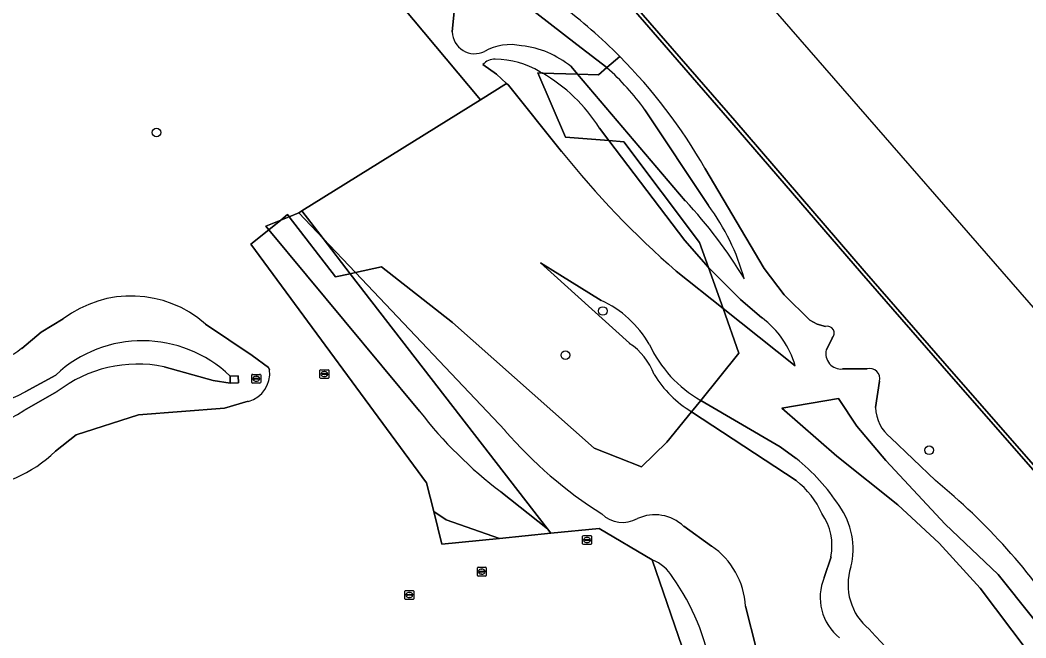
# Model space of a CAD drawing. Extents: x 156661 to 157576, y 383570 to 384425.
# Drawn here: x 157162.1 to 157276.2, y 383918.8 to 383988.9 of the extents above; entities that cross this region are included whole.
import ezdxf

# ---------------------------------------------------------------- set-up
doc = ezdxf.new("R2010")
doc.units = 0
for name, color, linetype in [('IMGEO_Boom', 7, 'Continuous'), ('IMGEO_Gemengd_bos', 7, 'Continuous'), ('IMGEO_Greppel_droge_sloot', 7, 'Continuous'), ('IMGEO_Groenvoorziening', 7, 'Continuous'), ('IMGEO_Hek', 7, 'Continuous'), ('IMGEO_Houtwal', 7, 'Continuous'), ('IMGEO_Kademuur', 7, 'Continuous'), ('IMGEO_Kolk', 7, 'Continuous'), ('IMGEO_Loofbos', 7, 'Continuous'), ('IMGEO_Oever', 7, 'Continuous'), ('IMGEO_Rioolput', 7, 'Continuous'), ('IMGEO_Terreindeel_gesloten', 7, 'Continuous'), ('IMGEO_Waterloop', 7, 'Continuous')]:
    doc.layers.add(name, color=color, linetype=linetype)

msp = doc.modelspace()

# ---------------------------------------------------------------- linework, layer by layer
at = {"layer": 'IMGEO_Boom'}
for centre in [(157177.53, 383976.13), (157228.18, 383955.86), (157223.94, 383950.85), (157265.22, 383940.05)]:
    msp.add_circle(centre, 0.489, dxfattribs=at)
at = {"layer": 'IMGEO_Gemengd_bos'}
for points in [[(157230.11, 383984.75), (157228.65, 383983.48)], [(157237.55, 383968.37), (157225.32, 383982.73), (157221.29, 383982.87)], [(157232.97, 383978.7), (157240.19, 383967.83)], [(157227.81, 383976.61), (157228.87, 383975.2), (157230.59, 383975.07), (157239.17, 383963.64), (157240.17, 383960.81), (157243.8, 383957.17), (157246.25, 383955.07)], [(157253.47, 383954.09), (157252.53, 383954.36), (157251.67, 383954.83), (157248.79, 383957.68), (157246.51, 383960.69), (157239.77, 383972.07)], [(157250.13, 383936.61), (157238.27, 383944.43), (157235.47, 383940.96), (157232.58, 383938.19), (157227.2, 383940.31), (157211.14, 383954.54), (157203.08, 383960.87), (157200.11, 383960.22), (157217.09, 383942.31)], [(157228.01, 383957.05), (157221.12, 383961.34), (157231.2, 383952.19)], [(157246.25, 383955.07), (157243.8, 383957.17), (157240.17, 383960.81), (157241.83, 383956.14), (157250.03, 383949.63)], [(157217.09, 383942.31), (157200.11, 383960.22), (157199.53, 383960.09), (157221.91, 383931.13), (157222.29, 383930.64), (157227.77, 383931.19), (157233.78, 383927.62)], [(157250.03, 383949.63), (157241.83, 383956.14), (157243.63, 383951.07), (157239.3, 383945.71), (157248.32, 383940.46), (157250.14, 383939.13)], [(157253.56, 383951.45), (157254.23, 383952.79)], [(157258.18, 383949.3), (157255.41, 383949.28)], [(157259.15, 383944.9), (157259.59, 383947.9)], [(157238.27, 383944.43), (157239.3, 383945.71)], [(157250.14, 383939.13), (157248.32, 383940.46), (157239.3, 383945.71), (157238.27, 383944.43)], [(157276.36, 383917.34), (157271.02, 383924.41), (157266.36, 383929.5), (157261.69, 383933.87), (157254.75, 383939.38), (157248.49, 383944.82), (157254.94, 383945.91), (157257.03, 383942.79), (157260.3, 383938.88), (157267.04, 383931.67), (157273.07, 383925.95), (157284.6, 383911.52)], [(157307.37, 383885), (157303.47, 383891.7), (157300.02, 383895.94), (157297.8, 383897.29), (157289.36, 383906.54), (157284.6, 383911.52), (157273.07, 383925.95), (157267.04, 383931.67), (157260.3, 383938.88), (157257.03, 383942.79), (157254.94, 383945.91), (157248.49, 383944.82), (157254.75, 383939.38), (157261.69, 383933.87), (157266.36, 383929.5), (157271.02, 383924.41), (157276.36, 383917.34), (157282.3, 383910.19), (157297.68, 383894.11), (157299.46, 383892.07), (157301.69, 383888.84), (157300.48, 383888.07), (157303.25, 383884.02)], [(157238.27, 383944.43), (157250.13, 383936.61)], [(157265.93, 383936.62), (157260.86, 383941.47)], [(157240.53, 383929.17), (157237.39, 383931.42)], [(157237.39, 383931.42), (157240.53, 383929.17)], [(157254.09, 383927.96), (157253.32, 383925.62)], [(157253.32, 383925.62), (157254.09, 383927.96)], [(157245.62, 383917.45), (157244.39, 383922.35)], [(157244.39, 383922.35), (157245.62, 383917.45)]]:
    msp.add_lwpolyline(points, dxfattribs=at)
for centre, radius, start, end in [((157186.72, 383941.66), 61.15, 29.8152, 44.7984), ((157209.01, 383961.38), 29.56, 35.8481, 48.3681), ((157212.06, 383966.75), 18.58, 32.052, 60.2073), ((157199.79, 383932.87), 51.83, 30.923, 43.2254), ((157219.38, 383952.53), 25.83, 15.6766, 36.3184), ((157222.96, 383946.06), 12.1, 29.8538, 65.3154), ((157240.04, 383946.72), 10.41, 16.2761, 53.3333), ((157240.04, 383946.72), 10.41, 16.2761, 53.3333), ((157253.69, 383953.35), 0.772, 313.8246, 106.7158), ((157227.4, 383946.25), 7.04, 19.8803, 57.4196), ((157246.5, 383958.18), 14.4, 205.0583, 240.022), ((157255.24, 383951.01), 1.74, 165.4769, 275.4287), ((157258.49, 383948.2), 1.14, 344.5925, 106.0172), ((157244.62, 383955.06), 12.38, 211.1926, 239.1594), ((157263.58, 383944.97), 4.43, 180.8714, 232.1785), ((157254.93, 383975.03), 50.03, 220.8459, 237.5294), ((157254.93, 383975.03), 50.03, 220.8459, 237.5294), ((157235.24, 383920.64), 23.74, 33.5708, 51.1424), ((157235.24, 383920.64), 23.74, 33.5708, 51.1424), ((157243.79, 383928.62), 10.2, 24.5965, 51.576), ((157243.79, 383928.62), 10.2, 24.5965, 51.576), ((157219.84, 383880.31), 72.77, 32.9958, 50.7037), ((157248, 383928.83), 8.59, 346.3576, 35.1112), ((157248, 383928.83), 8.59, 346.3576, 35.1112), ((157230.44, 383935.23), 3.37, 225.5364, 299.7246), ((157230.44, 383935.23), 3.37, 225.5364, 299.7246), ((157234.1, 383927.95), 4.78, 46.4665, 114.5596), ((157234.1, 383927.95), 4.78, 46.4665, 114.5596), ((157247.8, 383929.21), 6.4, 348.7541, 34.8077), ((157247.8, 383929.21), 6.4, 348.7541, 34.8077), ((157235.58, 383921.87), 8.82, 3.1419, 55.8635), ((157235.58, 383921.87), 8.82, 3.1419, 55.8635), ((157232.08, 383923.27), 4.67, 30.02, 68.5963), ((157262.53, 383924.79), 6.51, 161.9515, 230.875), ((157262.53, 383924.79), 6.51, 161.9515, 230.875), ((157216.14, 383911.15), 24.66, 8.9825, 35.887), ((157258.75, 383923.35), 5.89, 157.3225, 231.3189), ((157258.75, 383923.35), 5.89, 157.3225, 231.3189), ((157303.08, 383959.04), 59.49, 221.3471, 237.1641), ((157303.08, 383959.04), 59.49, 221.3471, 237.1641)]:
    msp.add_arc(centre, radius, start, end, dxfattribs=at)
at = {"layer": 'IMGEO_Greppel_droge_sloot'}
for points in [[(157178.39, 383949.54), (157183.98, 383947.96), (157185.9, 383947.65), (157185.9, 383947.66), (157185.9, 383948.46)], [(157166.11, 383948.59), (157162.63, 383946.67)], [(157162.48, 383944.55), (157166.28, 383946.71)]]:
    msp.add_lwpolyline(points, dxfattribs=at)
for centre, radius, start, end in [((157175.93, 383938.12), 14.36, 46.057, 133.1961), ((157175.41, 383934.98), 14.86, 78.4476, 127.8989), ((157157.55, 383955.59), 10.26, 222.6552, 299.6813), ((157156.91, 383952.49), 9.69, 228.1896, 305.0149)]:
    msp.add_arc(centre, radius, start, end, dxfattribs=at)
at = {"layer": 'IMGEO_Groenvoorziening'}
for points in [[(157209, 383933.11), (157208.19, 383936.36), (157188.23, 383963.43), (157190.29, 383965.09), (157189.95, 383965.49), (157191.63, 383966.17), (157192.42, 383966.8), (157192.61, 383966.56), (157193.69, 383967), (157194.04, 383967.21), (157214.31, 383979.84), (157095.74, 384121.39), (157093.38, 384123.17), (157089.79, 384126.55), (157087.81, 384128.62), (157085.82, 384131.16), (157083.05, 384134.11), (157081.87, 384135.17), (157079.45, 384137.14), (157075.84, 384140.54), (157073.95, 384142.77), (157071.48, 384147.87), (157069.43, 384154.1), (157067.64, 384158.13)], [(157095.74, 384121.39), (157214.31, 383979.84), (157217.27, 383981.69), (157216.11, 383982.74), (157214.58, 383983.82)], [(157211.09, 383987.54), (157211.98, 383996.42), (157225.25, 383986.11), (157228.65, 383983.48), (157230.11, 383984.75)], [(157221.05, 383983.01), (157221.29, 383982.87), (157225.32, 383982.73), (157224.58, 383983.6)], [(157223.51, 383973.96), (157217.49, 383981.49), (157217.27, 383981.69), (157214.31, 383979.84), (157194.04, 383967.21), (157196.44, 383964.1), (157200.11, 383960.22), (157203.08, 383960.87), (157211.14, 383954.54), (157227.2, 383940.31), (157232.58, 383938.19), (157235.47, 383940.96), (157238.27, 383944.43)], [(157231.2, 383952.19), (157221.12, 383961.34), (157228.01, 383957.05)], [(157239.3, 383945.71), (157243.63, 383951.07), (157241.83, 383956.14), (157236.51, 383960.37)], [(157162.24, 383951.62), (157164.45, 383953.44), (157166.95, 383954.96)], [(157183.1, 383954.38), (157188.39, 383950.82), (157190.25, 383949.45), (157190.36, 383949.17)], [(157187.96, 383945.61), (157185.25, 383944.83), (157175.48, 383944.08), (157168.41, 383941.82), (157166.08, 383939.94)], [(157237.6, 383916.48), (157233.78, 383927.62), (157227.77, 383931.19), (157222.29, 383930.64), (157216.46, 383930.05), (157209.92, 383929.4), (157209, 383933.11)], [(157233.78, 383927.62), (157237.6, 383916.48), (157235.41, 383912.05), (157270.4, 383870.4), (157274.46, 383873.38), (157272.13, 383876.36)]]:
    msp.add_lwpolyline(points, dxfattribs=at)
for points in [[(157191.63, 383966.17), (157189.95, 383965.49), (157190.29, 383965.09)], [(157192.42, 383966.8), (157191.63, 383966.17), (157192.61, 383966.56)], [(157193.69, 383967), (157196.44, 383964.1), (157194.04, 383967.21)], [(157200.11, 383960.22), (157196.44, 383964.1), (157199.53, 383960.09)]]:
    msp.add_lwpolyline(points, close=True, dxfattribs=at)
for centre, radius, start, end in [((157186.7, 383941.66), 61.17, 44.7943, 53.0885), ((157213.66, 383987.63), 2.57, 182.2171, 295.5259), ((157217.73, 383980.04), 6.05, 78.1031, 119.3361), ((157217.78, 383975.27), 10.76, 50.7584, 83.5989), ((157215.86, 383982.77), 1.66, 85.5723, 140.7857), ((157215.89, 383974.32), 10.11, 59.3082, 89.4451), ((157307.01, 384040.88), 107.01, 218.71, 228.7903), ((157174.67, 383944.78), 12.78, 48.7114, 127.1896), ((157222.96, 383946.06), 12.1, 29.8538, 65.3154), ((157157.64, 383957.39), 7.37, 241.9236, 308.5702), ((157227.4, 383946.25), 7.04, 19.8803, 57.4196), ((157246.5, 383958.18), 14.4, 205.0583, 240.022), ((157187.14, 383948.75), 3.25, 284.7009, 7.3932), ((157244.62, 383955.06), 12.38, 211.1926, 239.1594), ((157155.51, 383950.82), 15.16, 233.2939, 314.1575), ((157232.08, 383923.27), 4.67, 30.02, 68.5963), ((157216.14, 383911.15), 24.66, 8.9825, 35.887)]:
    msp.add_arc(centre, radius, start, end, dxfattribs=at)
at = {"layer": 'IMGEO_Hek'}
for points in [[(157194.04, 383967.21), (157196.44, 383964.1)], [(157196.44, 383964.1), (157199.53, 383960.09)], [(157199.53, 383960.09), (157221.91, 383931.13)]]:
    msp.add_lwpolyline(points, dxfattribs=at)
at = {"layer": 'IMGEO_Houtwal'}
for points in [[(157294.01, 383918.32), (157280.42, 383933.92), (157266.71, 383949.64), (157257.55, 383960.15), (157242.85, 383977.23), (157228.93, 383993.27), (157216.39, 384007.55), (157202.66, 384023.32), (157188.88, 384039.06), (157179.22, 384050.12), (157171.11, 384059.37), (157158.6, 384073.63)], [(157239.77, 383972.07), (157246.51, 383960.69), (157248.79, 383957.68), (157251.67, 383954.83), (157252.53, 383954.36), (157253.47, 383954.09)], [(157254.23, 383952.79), (157253.56, 383951.45)], [(157255.41, 383949.28), (157258.18, 383949.3)], [(157259.59, 383947.9), (157259.15, 383944.9)], [(157260.86, 383941.47), (157265.93, 383936.62)]]:
    msp.add_lwpolyline(points, dxfattribs=at)
for centre, radius, start, end in [((157186.7, 383941.66), 61.17, 44.7943, 53.0885), ((157186.72, 383941.66), 61.15, 29.8152, 44.7984), ((157253.69, 383953.35), 0.772, 313.8246, 106.7158), ((157255.24, 383951.01), 1.74, 165.4769, 275.4287), ((157258.49, 383948.2), 1.14, 344.5925, 106.0172), ((157263.58, 383944.97), 4.43, 180.8714, 232.1785), ((157219.84, 383880.31), 72.77, 32.9958, 50.7037)]:
    msp.add_arc(centre, radius, start, end, dxfattribs=at)
at = {"layer": 'IMGEO_Kademuur'}
for points in [[(157158.6, 384073.63), (157171.11, 384059.37), (157179.22, 384050.12), (157188.88, 384039.06), (157202.66, 384023.32), (157216.39, 384007.55), (157228.93, 383993.27), (157242.85, 383977.23), (157257.55, 383960.15), (157266.71, 383949.64), (157280.42, 383933.92), (157294.01, 383918.32)], [(157294.31, 383918.59), (157280.72, 383934.19), (157267.01, 383949.91), (157257.85, 383960.42), (157243.16, 383977.49), (157229.23, 383993.54), (157216.69, 384007.81), (157202.96, 384023.58), (157189.18, 384039.33), (157179.52, 384050.39), (157171.41, 384059.63), (157158.9, 384073.9)]]:
    msp.add_lwpolyline(points, dxfattribs=at)
at = {"layer": 'IMGEO_Kolk'}
for p, q in [((157188.35, 383947.75), (157188.35, 383948.6)), ((157188.43, 383948.67), (157189.28, 383948.67)), ((157188.61, 383948.17), (157188.61, 383948.18)), ((157189.05, 383948.13), (157188.65, 383948.13)), ((157188.66, 383948.22), (157189.05, 383948.22)), ((157188.84, 383948.45), (157188.87, 383948.45)), ((157188.86, 383947.89), (157188.84, 383947.89)), ((157189.1, 383948.18), (157189.1, 383948.17)), ((157189.36, 383948.6), (157189.36, 383947.75)), ((157189.28, 383947.67), (157188.43, 383947.67))]:
    msp.add_line(p, q, dxfattribs=at)
for points in [[(157188.35, 383947.75), (157188.35, 383948.6)], [(157188.43, 383948.67), (157189.28, 383948.67)], [(157189.36, 383948.6), (157189.36, 383947.75)], [(157189.28, 383947.67), (157188.43, 383947.67)]]:
    msp.add_lwpolyline(points, dxfattribs=at)
for centre, radius, start, end in [((157188.43, 383948.6), 0.0765, 91.552, 178.448), ((157188.43, 383948.6), 0.0765, 91.552, 178.448), ((157188.65, 383948.18), 0.0403, 85.8775, 175.7526), ((157188.65, 383948.17), 0.0366, 178.938, 274.7102), ((157189.06, 383948.18), 0.0386, 1.7309, 96.639), ((157189.05, 383948.17), 0.043, 264.8664, 352.4533), ((157189.28, 383948.6), 0.0765, 1.552, 88.448), ((157189.28, 383948.6), 0.0765, 1.552, 88.448), ((157188.43, 383947.75), 0.0765, 181.552, 268.448), ((157188.43, 383947.75), 0.0765, 181.552, 268.448), ((157189.28, 383947.75), 0.0765, 271.552, 358.448), ((157189.28, 383947.75), 0.0765, 271.552, 358.448)]:
    msp.add_arc(centre, radius, start, end, dxfattribs=at)
for centre, major_axis, ratio, start_param, end_param in [((157188.84, 383948.17), (-0.387, 0.002), 0.722429, 4.712389, 7.853982), ((157188.87, 383948.17), (-0.39, 0.002), 0.717154, 1.570796, 4.712389)]:
    msp.add_ellipse(centre, major_axis=major_axis, ratio=ratio, start_param=start_param, end_param=end_param, dxfattribs=at)
at = {"layer": 'IMGEO_Loofbos'}
for points in [[(157224.58, 383983.6), (157225.32, 383982.73), (157227.69, 383982.65), (157228.65, 383983.48), (157225.25, 383986.11), (157211.98, 383996.42), (157211.09, 383987.54)], [(157214.58, 383983.82), (157216.11, 383982.74), (157217.27, 383981.69), (157217.49, 383981.49), (157223.51, 383973.96)], [(157228.65, 383983.48), (157227.69, 383982.65), (157225.32, 383982.73), (157237.55, 383968.37)], [(157228.87, 383975.2), (157223.95, 383975.6), (157220.82, 383982.89), (157221.29, 383982.87), (157221.05, 383983.01)], [(157221.29, 383982.87), (157220.82, 383982.89), (157223.95, 383975.6), (157228.87, 383975.2), (157227.81, 383976.61)], [(157240.19, 383967.83), (157232.97, 383978.7)], [(157236.51, 383960.37), (157241.83, 383956.14), (157240.17, 383960.81), (157237.49, 383963.85), (157228.87, 383975.2)], [(157216.63, 383935.33), (157221.91, 383931.13), (157199.53, 383960.09), (157197.87, 383959.73), (157192.61, 383966.56), (157191.63, 383966.17), (157190.29, 383965.09), (157207.4, 383944.48)], [(157207.4, 383944.48), (157190.29, 383965.09), (157188.23, 383963.43), (157208.19, 383936.36), (157209, 383933.11), (157210.42, 383932.17), (157216.46, 383930.05), (157222.29, 383930.64), (157221.91, 383931.13), (157216.63, 383935.33)]]:
    msp.add_lwpolyline(points, dxfattribs=at)
for points in [[(157237.49, 383963.85), (157240.17, 383960.81), (157239.17, 383963.64), (157230.59, 383975.07), (157228.87, 383975.2)], [(157199.53, 383960.09), (157196.44, 383964.1), (157193.69, 383967), (157192.61, 383966.56), (157197.87, 383959.73)], [(157210.42, 383932.17), (157209, 383933.11), (157209.92, 383929.4), (157216.46, 383930.05)]]:
    msp.add_lwpolyline(points, close=True, dxfattribs=at)
for centre, radius, start, end in [((157213.66, 383987.63), 2.57, 182.2171, 295.5259), ((157217.73, 383980.04), 6.05, 78.1031, 119.3361), ((157217.78, 383975.27), 10.76, 50.7584, 83.5989), ((157215.86, 383982.77), 1.66, 85.5723, 140.7857), ((157215.89, 383974.32), 10.11, 59.3082, 89.4451), ((157209.01, 383961.38), 29.56, 35.8481, 48.3681), ((157212.06, 383966.75), 18.58, 32.052, 60.2073), ((157307.01, 384040.88), 107.01, 218.71, 228.7903), ((157199.79, 383932.87), 51.83, 30.923, 43.2254), ((157219.38, 383952.53), 25.83, 15.6766, 36.3184), ((157246.48, 383974.68), 49.39, 217.703, 232.8268), ((157246.48, 383974.68), 49.39, 217.703, 232.8268)]:
    msp.add_arc(centre, radius, start, end, dxfattribs=at)
at = {"layer": 'IMGEO_Oever'}
for points in [[(157166.95, 383954.96), (157164.45, 383953.44), (157162.24, 383951.62)], [(157190.25, 383949.45), (157188.39, 383950.82), (157183.1, 383954.38)], [(157185.9, 383948.46), (157186.8, 383948.51), (157186.84, 383947.72), (157185.9, 383947.66), (157185.9, 383947.65), (157183.98, 383947.96), (157178.39, 383949.54)], [(157190.36, 383949.17), (157190.25, 383949.45)], [(157162.63, 383946.67), (157166.11, 383948.59)], [(157166.28, 383946.71), (157162.48, 383944.55)], [(157166.08, 383939.94), (157168.41, 383941.82), (157175.48, 383944.08), (157185.25, 383944.83), (157187.96, 383945.61)]]:
    msp.add_lwpolyline(points, dxfattribs=at)
for centre, radius, start, end in [((157174.67, 383944.78), 12.78, 48.7114, 127.1896), ((157175.93, 383938.12), 14.36, 46.057, 133.1961), ((157157.64, 383957.39), 7.37, 241.9236, 308.5702), ((157175.41, 383934.98), 14.86, 78.4476, 127.8989), ((157187.14, 383948.75), 3.25, 284.7009, 7.3932), ((157157.55, 383955.59), 10.26, 222.6552, 299.6813), ((157156.91, 383952.49), 9.69, 228.1896, 305.0149), ((157155.51, 383950.82), 15.16, 233.2939, 314.1575)]:
    msp.add_arc(centre, radius, start, end, dxfattribs=at)
at = {"layer": 'IMGEO_Rioolput'}
for p, q in [((157196.09, 383948.28), (157196.09, 383949.13)), ((157196.17, 383949.2), (157197.02, 383949.2)), ((157197.09, 383949.13), (157197.09, 383948.28)), ((157197.02, 383948.2), (157196.17, 383948.2)), ((157196.35, 383948.7), (157196.35, 383948.71)), ((157196.79, 383948.66), (157196.39, 383948.66)), ((157196.4, 383948.75), (157196.79, 383948.75)), ((157196.58, 383948.98), (157196.61, 383948.98)), ((157196.6, 383948.42), (157196.58, 383948.42)), ((157196.84, 383948.71), (157196.84, 383948.7)), ((157225.9, 383929.44), (157225.9, 383930.29)), ((157225.98, 383930.37), (157226.83, 383930.37)), ((157226.16, 383929.86), (157226.16, 383929.87)), ((157226.2, 383929.91), (157226.6, 383929.91)), ((157226.6, 383929.82), (157226.2, 383929.82)), ((157226.39, 383930.15), (157226.42, 383930.15)), ((157226.65, 383929.87), (157226.65, 383929.86)), ((157226.9, 383930.29), (157226.9, 383929.44)), ((157226.83, 383929.37), (157225.98, 383929.37)), ((157226.41, 383929.59), (157226.39, 383929.59)), ((157213.95, 383925.85), (157213.95, 383926.7)), ((157214.03, 383926.78), (157214.88, 383926.78)), ((157214.21, 383926.27), (157214.21, 383926.28)), ((157214.25, 383926.32), (157214.65, 383926.32)), ((157214.65, 383926.23), (157214.25, 383926.23)), ((157214.44, 383926.56), (157214.47, 383926.56)), ((157214.7, 383926.28), (157214.7, 383926.27)), ((157214.95, 383926.7), (157214.95, 383925.85)), ((157214.88, 383925.78), (157214.03, 383925.78)), ((157214.46, 383926), (157214.44, 383926)), ((157205.73, 383923.2), (157205.73, 383924.06)), ((157205.81, 383924.13), (157206.66, 383924.13)), ((157206.73, 383924.06), (157206.73, 383923.2)), ((157206.66, 383923.13), (157205.81, 383923.13)), ((157205.99, 383923.62), (157205.99, 383923.64)), ((157206.03, 383923.67), (157206.43, 383923.67)), ((157206.43, 383923.59), (157206.03, 383923.59)), ((157206.22, 383923.91), (157206.24, 383923.91)), ((157206.24, 383923.35), (157206.22, 383923.35)), ((157206.47, 383923.64), (157206.47, 383923.62))]:
    msp.add_line(p, q, dxfattribs=at)
for points in [[(157196.09, 383948.28), (157196.09, 383949.13)], [(157196.17, 383949.2), (157197.02, 383949.2)], [(157197.09, 383949.13), (157197.09, 383948.28)], [(157197.02, 383948.2), (157196.17, 383948.2)], [(157225.9, 383929.44), (157225.9, 383930.29)], [(157225.98, 383930.37), (157226.83, 383930.37)], [(157226.9, 383930.29), (157226.9, 383929.44)], [(157226.83, 383929.37), (157225.98, 383929.37)], [(157213.95, 383925.85), (157213.95, 383926.7)], [(157214.03, 383926.78), (157214.88, 383926.78)], [(157214.95, 383926.7), (157214.95, 383925.85)], [(157214.88, 383925.78), (157214.03, 383925.78)], [(157205.73, 383923.2), (157205.73, 383924.06)], [(157205.81, 383924.13), (157206.66, 383924.13)], [(157206.73, 383924.06), (157206.73, 383923.2)], [(157206.66, 383923.13), (157205.81, 383923.13)]]:
    msp.add_lwpolyline(points, dxfattribs=at)
for centre, radius, start, end in [((157196.17, 383949.13), 0.0765, 91.552, 178.448), ((157196.17, 383949.13), 0.0765, 91.552, 178.448), ((157197.02, 383949.13), 0.0765, 1.552, 88.448), ((157197.02, 383949.13), 0.0765, 1.552, 88.448), ((157196.17, 383948.28), 0.0765, 181.552, 268.448), ((157196.17, 383948.28), 0.0765, 181.552, 268.448), ((157196.39, 383948.71), 0.0403, 85.8775, 175.7526), ((157196.39, 383948.7), 0.0366, 178.938, 274.7102), ((157196.8, 383948.71), 0.0386, 1.7309, 96.639), ((157196.79, 383948.7), 0.043, 264.8664, 352.4533), ((157197.02, 383948.28), 0.0765, 271.552, 358.448), ((157197.02, 383948.28), 0.0765, 271.552, 358.448), ((157225.98, 383930.29), 0.0765, 91.552, 178.448), ((157225.98, 383930.29), 0.0765, 91.552, 178.448), ((157226.2, 383929.87), 0.0403, 85.8775, 175.7526), ((157226.2, 383929.86), 0.0366, 178.938, 274.7102), ((157226.61, 383929.87), 0.0386, 1.7309, 96.639), ((157226.6, 383929.87), 0.043, 264.8664, 352.4533), ((157226.83, 383930.29), 0.0765, 1.552, 88.448), ((157226.83, 383930.29), 0.0765, 1.552, 88.448), ((157225.98, 383929.44), 0.0765, 181.552, 268.448), ((157225.98, 383929.44), 0.0765, 181.552, 268.448), ((157226.83, 383929.44), 0.0765, 271.552, 358.448), ((157226.83, 383929.44), 0.0765, 271.552, 358.448), ((157214.03, 383926.7), 0.0765, 91.552, 178.448), ((157214.03, 383926.7), 0.0765, 91.552, 178.448), ((157214.25, 383926.28), 0.0403, 85.8775, 175.7526), ((157214.25, 383926.27), 0.0366, 178.938, 274.7102), ((157214.66, 383926.28), 0.0386, 1.7309, 96.639), ((157214.65, 383926.28), 0.043, 264.8664, 352.4533), ((157214.88, 383926.7), 0.0765, 1.552, 88.448), ((157214.88, 383926.7), 0.0765, 1.552, 88.448), ((157214.03, 383925.85), 0.0765, 181.552, 268.448), ((157214.03, 383925.85), 0.0765, 181.552, 268.448), ((157214.88, 383925.85), 0.0765, 271.552, 358.448), ((157214.88, 383925.85), 0.0765, 271.552, 358.448), ((157205.81, 383924.05), 0.0765, 91.552, 178.448), ((157205.81, 383924.05), 0.0765, 91.552, 178.448), ((157206.66, 383924.05), 0.0765, 1.552, 88.448), ((157206.66, 383924.05), 0.0765, 1.552, 88.448), ((157205.81, 383923.2), 0.0765, 181.552, 268.448), ((157205.81, 383923.2), 0.0765, 181.552, 268.448), ((157206.03, 383923.63), 0.0403, 85.8775, 175.7526), ((157206.03, 383923.62), 0.0366, 178.938, 274.7102), ((157206.44, 383923.63), 0.0386, 1.7309, 96.639), ((157206.43, 383923.63), 0.043, 264.8664, 352.4533), ((157206.66, 383923.2), 0.0765, 271.552, 358.448), ((157206.66, 383923.2), 0.0765, 271.552, 358.448)]:
    msp.add_arc(centre, radius, start, end, dxfattribs=at)
for centre, major_axis, ratio, start_param, end_param in [((157196.58, 383948.7), (-0.387, 0.002), 0.722429, 4.712389, 7.853982), ((157196.6, 383948.7), (-0.39, 0.002), 0.717154, 1.570796, 4.712389), ((157226.39, 383929.87), (-0.387, 0.002), 0.722429, 4.712389, 7.853982), ((157226.41, 383929.87), (-0.39, 0.002), 0.717154, 1.570796, 4.712389), ((157214.44, 383926.28), (-0.387, 0.002), 0.722429, 4.712389, 7.853982), ((157214.46, 383926.28), (-0.39, 0.002), 0.717154, 1.570796, 4.712389), ((157206.22, 383923.63), (-0.387, 0.002), 0.722429, 4.712389, 7.853982), ((157206.24, 383923.63), (-0.39, 0.002), 0.717154, 1.570796, 4.712389)]:
    msp.add_ellipse(centre, major_axis=major_axis, ratio=ratio, start_param=start_param, end_param=end_param, dxfattribs=at)
at = {"layer": 'IMGEO_Terreindeel_gesloten'}
msp.add_lwpolyline([(157185.9, 383948.46), (157185.9, 383947.66), (157186.84, 383947.72), (157186.8, 383948.51)], close=True, dxfattribs=at)
at = {"layer": 'IMGEO_Waterloop'}
for points in [[(157335.95, 383888.66), (157157.55, 384093.52)], [(157158.9, 384073.9), (157171.41, 384059.63), (157179.52, 384050.39), (157189.18, 384039.33), (157202.96, 384023.58), (157216.69, 384007.81), (157229.23, 383993.54), (157243.16, 383977.49), (157257.85, 383960.42), (157267.01, 383949.91), (157280.72, 383934.19), (157294.31, 383918.59)]]:
    msp.add_lwpolyline(points, dxfattribs=at)

doc.saveas('drawing.dxf')
